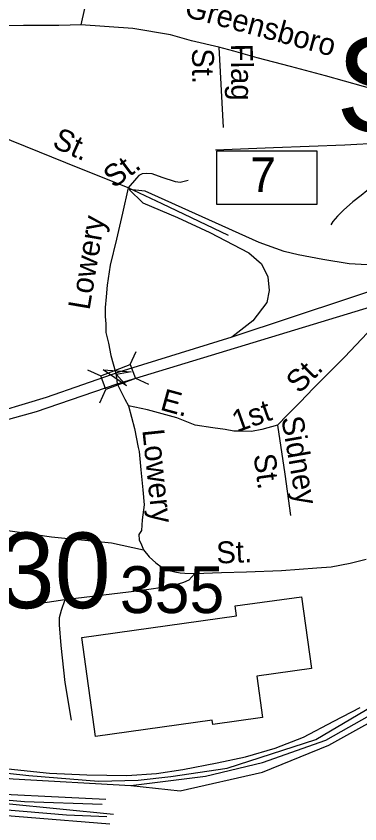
# Model space of a CAD drawing. Extents: x 1547597 to 1699558, y 810033 to 920809.
# Drawn here: x 1640698 to 1642191, y 854095 to 857601 of the extents above; entities that cross this region are included whole.
import ezdxf

# ---------------------------------------------------------------- set-up
doc = ezdxf.new("R2010")
doc.units = 0
for name, color, linetype in [('Exist Cultural Warehouse Building Footprint', 7, 'Continuous'), ('Exist Railroad Mainline', 7, 'Continuous'), ('Exist Railroad Siding', 7, 'Continuous'), ('Exist Road Non-System Structure Non-Sys Other Number Label', 7, 'Continuous'), ('Exist Road Non-System Type 51', 7, 'Continuous'), ('Exist Road Non-System Type 51 Label', 7, 'Continuous'), ('Exist Road Primary Interstate Divided Center Attributed', 7, 'Continuous'), ('Exist Road Primary Interstate Interchange CELL', 7, 'Continuous'), ('Exist Road Primary Interstate Ramp 1 Lane Attributed', 7, 'Continuous'), ('Exist Road Primary Interstate Structure Ovrhead Sign Number Label', 7, 'Continuous'), ('Exist Road Primary Interstate Structure Standard Bridge CELL', 7, 'Continuous'), ('Exist Road Secondary Structure Standard Bridge Attributed CELL', 7, 'Continuous'), ('Exist Road Secondary Structure Standard Bridge Number Label', 7, 'Continuous')]:
    doc.layers.add(name, color=color, linetype=linetype)

msp = doc.modelspace()

# ---------------------------------------------------------------- linework, layer by layer
at = {"layer": 'Exist Cultural Warehouse Building Footprint'}
msp.add_lwpolyline([(1640983.3, 854903.9), (1641655.5, 854997.6), (1641649.4, 855041.1), (1641937.3, 855081.3), (1641980.8, 854769.2), (1641743.4, 854736.1), (1641768.4, 854557), (1641552.3, 854526.9), (1641549.7, 854545.6), (1641043.1, 854475)], close=True, dxfattribs=at)
at = {"layer": 'Exist Railroad Mainline'}
msp.add_lwpolyline([(1640429.1, 854351.9), (1640662.9, 854334.7), (1640842.6, 854315.8), (1641004.5, 854307.7), (1641178, 854305.8), (1641308.1, 854314.2), (1641421.9, 854331.4), (1641570.8, 854360.3), (1641695, 854386.7), (1641823.4, 854423.2), (1641946, 854471.5), (1642077.5, 854541.2), (1642192, 854599.7)], dxfattribs=at)
at = {"layer": 'Exist Railroad Siding'}
for points in [[(1639662.9, 854432.8), (1639868.6, 854380.8), (1640460.8, 854336.9), (1640753.2, 854305.2), (1641055.4, 854280.8), (1641227.9, 854285.7), (1641369.3, 854300.3), (1641615.4, 854336.9), (1641999.6, 854461.1), (1642367.6, 854678.2), (1642705.7, 854864.9), (1643017.6, 855047.8), (1643192.6, 855142.5), (1643489.9, 855249.9), (1643711.4, 855300.7), (1643920.9, 855320.2), (1644128.2, 855358.5)], [(1639662.9, 854432.8), (1639705, 854393), (1640082.7, 854344.2), (1640684.6, 854290.6), (1641196.4, 854261.3), (1641519.9, 854302.7), (1641768.5, 854361.2), (1642043.8, 854458.8), (1642778.7, 854874.5), (1643054.1, 855035.5), (1643453, 855220.3), (1643772.2, 855274), (1643920.9, 855320.2)], [(1641196.4, 854261.3), (1641410.3, 854239.3), (1641768.6, 854319.8), (1642056.1, 854436.9), (1642372.1, 854611.8), (1642730.3, 854809.3), (1643054.1, 855035.5)], [(1639615.4, 854343.9), (1639700.7, 854326.8), (1639805.5, 854304.9), (1640032.1, 854273.2), (1640439.1, 854234.2), (1641086.7, 854202.5)], [(1639615.4, 854343.9), (1639730, 854300.1), (1639847, 854268.4), (1640010.3, 854251.3), (1640451.4, 854217.2), (1640734.1, 854192.8), (1641072, 854180.8)], [(1639615.4, 854343.9), (1639817.7, 854263.6), (1640037.1, 854231.9), (1640653.6, 854183.1), (1641120.8, 854136.9)], [(1639615.4, 854343.9), (1639864, 854232), (1640151.5, 854193), (1640624.3, 854158.8), (1640916.7, 854134.4), (1641091.7, 854127.2)], [(1639864, 854232), (1640144, 854173.5), (1640387.7, 854154), (1641104.2, 854095.5)]]:
    msp.add_lwpolyline(points, dxfattribs=at)
at = {"layer": 'Exist Road Non-System Type 51'}
for p, q in [((1641579.1, 857465.8), (1641597.6, 857117.2)), ((1640909.8, 855067.5), (1640707.7, 855037.1))]:
    msp.add_line(p, q, dxfattribs=at)
for points in [[(1641443, 858650.3), (1641382.8, 858608.8), (1641328.3, 858559), (1641284.6, 858514.5), (1641247.5, 858469.8), (1641215, 858418.1), (1641186.6, 858360.4), (1641160, 858302.7), (1641133.4, 858224.8), (1641112.9, 858159), (1641092, 858059.2), (1641066.6, 857909.6), (1641025.2, 857770.9), (1641007.1, 857692.8), (1640978.1, 857563.8)], [(1640978.1, 857563.8), (1640932.7, 857562), (1640883.7, 857560.2), (1640792.9, 857560.2), (1640729.4, 857560.2), (1640640.4, 857558.4), (1640486.2, 857547.5), (1640351.8, 857533), (1640184.8, 857513), (1640103.2, 857498.6), (1640029.5, 857488.3), (1639978.1, 857481.4), (1639899.2, 857467.7), (1639852.9, 857460.8), (1639789.5, 857450.5)], [(1641579.1, 857465.8), (1641459.2, 857493.6), (1641368.8, 857519.7), (1641205.4, 857547.5), (1640978.1, 857563.8)], [(1642787.2, 857192.7), (1642731.6, 857187.5), (1642669, 857185.7), (1642594.3, 857194.4), (1642535.2, 857210.1), (1642456.9, 857229.2), (1642349.2, 857257), (1642207.3, 857295.3), (1642042.2, 857342.3), (1641889.2, 857382.3), (1641745, 857420.5), (1641643.5, 857448.4), (1641579.1, 857465.8)], [(1641184.4, 856855.6), (1640913.8, 856964.3), (1640562.2, 857106.4), (1640245.5, 857249.8), (1640041.5, 857337.3), (1639789.5, 857450.5)], [(1642492.6, 857055.6), (1642452.5, 857063.8), (1642284.6, 857049.2), (1642126.5, 857040.6), (1641816.7, 857029.3), (1641564.6, 857019.4)], [(1642492.6, 857055.6), (1642375.7, 856966.5), (1642271.2, 856883.4), (1642196.7, 856822.1), (1642160.9, 856795), (1642120.2, 856758.8), (1642093.8, 856732.9), (1642073.7, 856709.1), (1642065.7, 856695.3)], [(1641444.6, 856887.3), (1641410.6, 856879.6), (1641390.7, 856881.8), (1641332.8, 856900.4), (1641288.9, 856916.7), (1641265.7, 856917.6), (1641244.9, 856917), (1641230.9, 856909.3), (1641220.9, 856897.3), (1641184.4, 856855.6)], [(1641620.9, 856649), (1641331.9, 856786.4), (1641184.4, 856855.6), (1641160.4, 856746.2), (1641133.1, 856632.6), (1641105.7, 856519.5), (1641093.1, 856433.7), (1641088.6, 856382.6), (1641084.3, 856337.1), (1641085, 856296.7), (1641086.7, 856264.9), (1641087.5, 856227.8), (1641099.5, 856182.2), (1641109.8, 856127.6), (1641130.1, 856055.4), (1641134.1, 856033.1), (1641137.2, 856005.7)], [(1642552.6, 855705.2), (1642427.4, 855953.6), (1642344.4, 856091.2), (1642259.9, 856215.7), (1642244.7, 856221.8), (1642222.4, 856224.7), (1642126.6, 856121.6), (1641989.3, 855986.8), (1641931.6, 855926.2), (1641876.3, 855870.2), (1641833, 855825.9)], [(1641137.2, 856005.7), (1641169.6, 855938.2), (1641186, 855910), (1641211.8, 855811.4), (1641228.6, 855728.1), (1641232.4, 855712), (1641239.2, 855632.4), (1641248.4, 855544.4), (1641254, 855480.5), (1641245.4, 855414.9), (1641243, 855368.9), (1641230.1, 855350.7), (1641232.1, 855328.7), (1641241.8, 855306.6), (1641251.6, 855284.4), (1641275.4, 855254.3), (1641305.1, 855228.1), (1641332.9, 855207.7), (1641362.8, 855195.5), (1641386.7, 855189.4), (1641410.7, 855185.1), (1641430.6, 855182.9), (1641474.6, 855182.6), (1641590.6, 855185.7), (1641698.5, 855188.7), (1641850.5, 855195.4), (1642004.6, 855206.1), (1642066.5, 855211.4), (1642148.7, 855226.8), (1642218.9, 855244.2)], [(1641833, 855825.9), (1641765.7, 855807.2), (1641720, 855797.9), (1641676.8, 855800.2), (1641643.1, 855800.2), (1641606, 855807.3), (1641552.1, 855813.8), (1641476.3, 855826.4), (1641396.3, 855858), (1641268.7, 855893), (1641186, 855910)], [(1641833, 855825.9), (1641865.1, 855613.7), (1641889.7, 855433.5)], [(1638458.5, 855244.3), (1638681, 855235.9), (1638891, 855227.5), (1638991.7, 855223.3), (1639063.1, 855231.7), (1639121.9, 855240.1), (1639247.8, 855269.5), (1639403.2, 855303.1), (1639680.3, 855399.7), (1639797.8, 855433.3), (1639865, 855454.4), (1639936.4, 855458.6), (1639999.4, 855458.6), (1640301.7, 855420.7), (1640851.7, 855340.9), (1641112, 855315.7), (1641251.6, 855284.4)], [(1641474.6, 855182.6), (1641448.4, 855152.8), (1641424.2, 855143.1), (1641374.3, 855127.5), (1641234, 855106.7), (1640909.8, 855067.5)], [(1640909.8, 855067.5), (1640893.5, 855021.6), (1640885.2, 854989.7), (1640885, 854959.7), (1640892.2, 854869.7), (1640908.7, 854709.5), (1640937.2, 854545.2)]]:
    msp.add_lwpolyline(points, dxfattribs=at)
at = {"layer": 'Exist Road Primary Interstate Divided Center Attributed'}
for points in [[(1642794, 856598), (1642657.7, 856545.6), (1641634.9, 856207.3)], [(1641137.2, 856005.7), (1642613.6, 856452.9)], [(1641634.9, 856207.3), (1641144.3, 856056)], [(1641144.3, 856056), (1640828.2, 855945.3), (1640537.9, 855859.4)], [(1640544.8, 855818), (1640785.6, 855884.7), (1641137.2, 856005.7)]]:
    msp.add_lwpolyline(points, dxfattribs=at)
at = {"layer": 'Exist Road Primary Interstate Interchange CELL'}
msp.add_lwpolyline([(1641569.4, 857016), (1642004.3, 857016), (1642004.3, 856782.8), (1641569.4, 856782.8)], close=True, dxfattribs=at)
at = {"layer": 'Exist Road Primary Interstate Ramp 1 Lane Attributed'}
for points in [[(1641189.4, 856848.8), (1641247.5, 856790.6), (1641398.8, 856726.4), (1641539.3, 856662.2), (1641708.9, 856573.6), (1641763.9, 856526.2), (1641791.4, 856469.6), (1641797.5, 856410), (1641786.8, 856358), (1641726.8, 856279), (1641634.9, 856207.3)], [(1642794, 856598), (1642556.2, 856537.4), (1642482.8, 856526.9), (1642422.5, 856518.2), (1642307.7, 856520.1), (1642223.7, 856521.6), (1642144.3, 856526.2), (1642029.7, 856544.5), (1641922.8, 856564.4), (1641862.8, 856579.3), (1641753.8, 856617.8), (1641258.2, 856841.1), (1641189.4, 856848.8)]]:
    msp.add_lwpolyline(points, dxfattribs=at)
at = {"layer": 'Exist Road Primary Interstate Structure Standard Bridge CELL'}
for p, q in [((1641193.7, 856088.4), (1641219.6, 856145.5)), ((1641007.9, 856066.3), (1641065, 856040.4)), ((1641215.7, 856029.6), (1641272.8, 856003.7)), ((1641061.6, 855923.2), (1641087.5, 855980.3))]:
    msp.add_line(p, q, dxfattribs=at)
msp.add_lwpolyline([(1641065, 856040.4), (1641193.6, 856088.6), (1641216.1, 856028.6), (1641087.5, 855980.3)], close=True, dxfattribs=at)
at = {"layer": 'Exist Road Secondary Structure Standard Bridge Attributed CELL'}
msp.add_lwpolyline([(1641176.9, 855997.1), (1641076.3, 856065.9), (1641197.8, 856056.7), (1641133.8, 856045.7)], close=True, dxfattribs=at)

# ---------------------------------------------------------------- texts
at = {"layer": 'Exist Road Non-System Structure Non-Sys Other Number Label'}
msp.add_text('J430', height=328.08, dxfattribs=at).set_placement((1640157.5, 855031.6))
at = {"layer": 'Exist Road Non-System Type 51 Label'}
for s, rotation, p in [('Greensboro', 344.8333, (1641424, 857600.5)), ('St.', 270.3866, (1641462, 857461.2)), ('Flag', 270.3866, (1641631, 857480.9)), ('St.', 335.6374, (1640850, 857034.6)), ('St.', 36.9712, (1641122.3, 856850.7)), ('Lowery', 80.5116, (1641016.4, 856322.2)), ('St.', 45.2516, (1641928.1, 855959)), ('E.', 344.6521, (1641319.3, 855893.5)), ('1st', 19.6882, (1641656.5, 855793.5)), ('Sidney', 279.8823, (1641849.5, 855857)), ('Lowery', 275.9762, (1641245.9, 855804.7)), ('St.', 277.7594, (1641729.1, 855696.3)), ('St.', 2.5308, (1641569.5, 855224.6))]:
    msp.add_text(s, height=95, rotation=rotation, dxfattribs=at).set_placement(p)
at = {"layer": 'Exist Road Primary Interstate Interchange CELL'}
msp.add_text('7', height=150, dxfattribs=at).set_placement((1641714.6, 856837.7))
at = {"layer": 'Exist Road Primary Interstate Structure Ovrhead Sign Number Label'}
msp.add_text('S431', height=410.1, dxfattribs=at).set_placement((1642087.6, 857099.1))
at = {"layer": 'Exist Road Secondary Structure Standard Bridge Number Label'}
msp.add_text('355', height=203.41, dxfattribs=at).set_placement((1641148.2, 855010.3))

doc.saveas('drawing.dxf')
